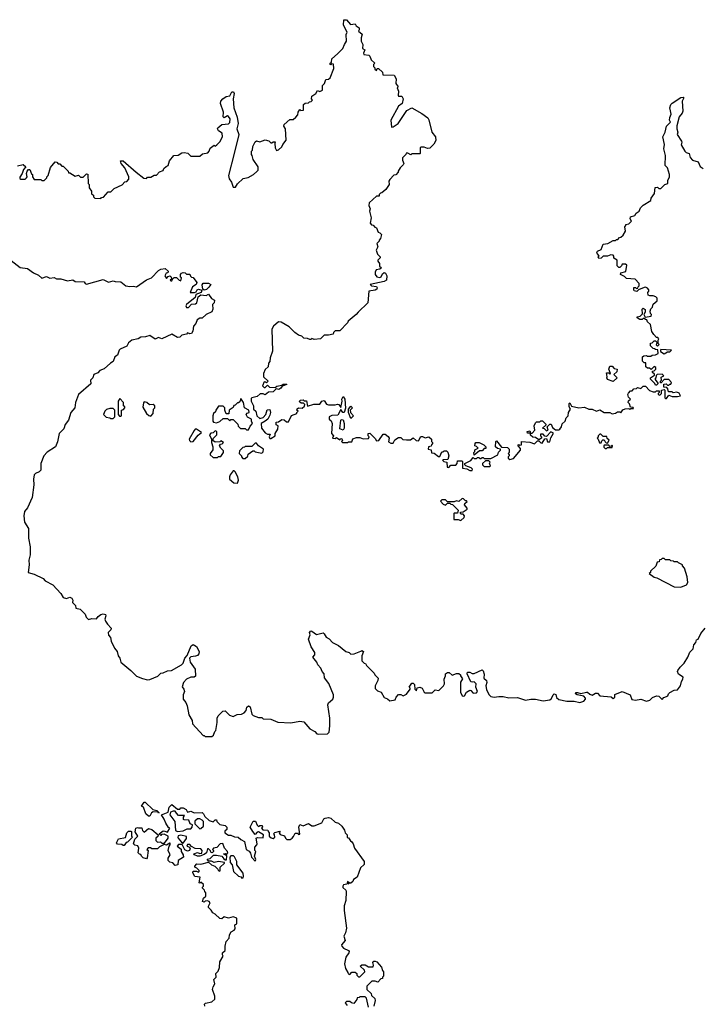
# Model space of a CAD drawing. Extents: x 2494106 to 2685573, y 758056 to 915185.
# Tile 397 of 507: x 2635995 to 2642128, y 859351 to 868208. Entities that reach past the tile are written whole.
import ezdxf

# ---------------------------------------------------------------- set-up
doc = ezdxf.new("R2010")
doc.units = 0

msp = doc.modelspace()

# ---------------------------------------------------------------- linework, layer by layer
at = {"layer": '0CON05XD'}
for points in [[(2638855, 867900), (2638903, 867947), (2638917.5, 867985), (2638936.4, 868013.6), (2638932.5, 868075), (2638942.5, 868095), (2638908.3, 868158.3), (2638913, 868207), (2638935, 868207.5), (2638973, 868163), (2639015, 868170), (2639023.6, 868153.6), (2639050, 868135), (2639050, 868115), (2639043, 868103), (2639077, 868077), (2639067.5, 868045), (2639067.5, 868015), (2639082.5, 867985), (2639078.3, 867948.3), (2639100, 867935), (2639090, 867905), (2639093, 867893), (2639137, 867887), (2639145, 867880), (2639157, 867847), (2639190, 867815), (2639180, 867805), (2639180, 867785), (2639190, 867775), (2639191.7, 867761.7), (2639205, 867750), (2639211.7, 867768.3), (2639225, 867770), (2639260, 867735), (2639263, 867713), (2639365, 867710), (2639382.5, 867675), (2639380, 867635), (2639400, 867605), (2639392.5, 867595), (2639402.5, 867565), (2639400, 867525), (2639405, 867520), (2639435, 867520), (2639447, 867497), (2639437.5, 867452.5), (2639405, 867430), (2639333.8, 867305), (2639340, 867240), (2639355, 867242.5), (2639401.2, 867275), (2639480, 867390), (2639525, 867413.8), (2639612.5, 867365), (2639667.5, 867325), (2639677, 867307), (2639702.5, 867195), (2639737.5, 867155), (2639739.3, 867120.7), (2639723, 867087), (2639685, 867052.5), (2639665, 867050), (2639635, 867060), (2639605, 867060), (2639600, 867055), (2639600, 867005), (2639595, 867000), (2639525, 867000), (2639515, 866992.5), (2639487, 867007), (2639473.3, 867006.7), (2639470, 866995), (2639440, 866965), (2639440, 866945), (2639452.5, 866915), (2639447, 866903), (2639417.5, 866875), (2639400, 866845), (2639400, 866835), (2639378.3, 866811.7), (2639361.7, 866808.3), (2639325, 866770), (2639317.5, 866755), (2639320, 866725), (2639289.3, 866680.7), (2639255, 866650), (2639241.7, 866648.3), (2639230, 866635), (2639228.3, 866621.7), (2639205, 866620), (2639138.3, 866561.7), (2639137.5, 866535), (2639150, 866505), (2639142.5, 866485), (2639157.5, 866425), (2639148.3, 866378.3), (2639161.7, 866361.7), (2639175, 866360), (2639191.7, 866341.7), (2639206.4, 866336.4), (2639220, 866295), (2639235, 866290), (2639250, 866275), (2639241.7, 866238.3), (2639230, 866225), (2639230, 866215), (2639210, 866195), (2639217.5, 866165), (2639202.5, 866135), (2639215, 866100), (2639240, 866075), (2639240, 866065), (2639217.5, 866045), (2639217.5, 866035), (2639232.5, 866015), (2639231.7, 865991.7), (2639250, 865975), (2639237, 865963), (2639203.3, 865956.7), (2639193.9, 865936.1), (2639193.8, 865915), (2639207.5, 865895), (2639235, 865888.8), (2639246.7, 865893.3), (2639259.3, 865920.7), (2639275, 865932.5), (2639286.4, 865926.4), (2639297.5, 865905), (2639296.7, 865865), (2639275, 865852.5), (2639150, 865825), (2639160, 865815), (2639205, 865806.7), (2639211.2, 865795), (2639208.8, 865785), (2639195, 865776.2), (2639137.5, 865765), (2639128.1, 865661.9), (2639041.7, 865578.3), (2639024, 865556), (2638950, 865495), (2638945, 865480), (2638875, 865410), (2638835, 865410), (2638820, 865395), (2638815, 865380), (2638775, 865370), (2638735, 865370), (2638701.7, 865338.3), (2638645, 865332.5), (2638625, 865340), (2638615, 865330), (2638605, 865330), (2638585, 865340), (2638553, 865343), (2638535, 865360), (2638505, 865370), (2638470, 865395), (2638420, 865445), (2638347, 865487), (2638325, 865490), (2638280, 865450), (2638262.5, 865425), (2638270, 865225), (2638250, 865165), (2638247, 865133), (2638233, 865117), (2638230, 865085), (2638205, 865060), (2638190, 865025), (2638190, 864995), (2638230, 864955), (2638215, 864940), (2638208.3, 864948.3), (2638195, 864950), (2638180, 864915), (2638195, 864900), (2638205, 864900), (2638225, 864920), (2638243, 864903), (2638295, 864900), (2638308.3, 864911.7), (2638355, 864920), (2638365, 864930), (2638395, 864930), (2638400, 864925), (2638357.5, 864912.5), (2638345, 864893.3), (2638327.3, 864882.7), (2638302.5, 864887.5), (2638275, 864860), (2638233.8, 864856.2), (2638205, 864833.3), (2638185, 864842.5), (2638158.3, 864841.7), (2638131.2, 864818.8), (2638085, 864807.5), (2638079.3, 864800.7), (2638077, 864777), (2638097.5, 864735), (2638100, 864705), (2638120, 864685), (2638130, 864645), (2638155, 864620), (2638185, 864630), (2638210, 864655), (2638221.7, 864698.3), (2638245, 864700), (2638252.5, 864675), (2638245, 864650), (2638226.4, 864613.6), (2638202.5, 864595), (2638167.5, 864575), (2638170, 864535), (2638205, 864492.5), (2638225, 864480), (2638248.3, 864478.3), (2638240, 864455), (2638245, 864440), (2638255, 864440), (2638292.5, 864465), (2638292.5, 864485), (2638316.7, 864525), (2638320, 864555), (2638302.5, 864565), (2638301.7, 864588.3), (2638325, 864590), (2638355, 864610), (2638375, 864607.5), (2638395, 864590), (2638415, 864590), (2638441.7, 864648.3), (2638490, 864665), (2638490, 864675), (2638500, 864685), (2638490, 864695), (2638491.7, 864708.3), (2638505, 864717.5), (2638537, 864713), (2638558.3, 864731.7), (2638560, 864745), (2638548.3, 864758.3), (2638528.3, 864758.3), (2638511.7, 864771.7), (2638520, 864785), (2638545, 864787.5), (2638555, 864780), (2638575, 864780), (2638585, 864730), (2638640.7, 864749.3), (2638695, 864750), (2638713.3, 864776.7), (2638735, 864782.5), (2638755, 864750), (2638775, 864742.5), (2638835, 864742.5), (2638855, 864750), (2638866.4, 864746.4), (2638885, 864720), (2638896.2, 864775), (2638893.8, 864795), (2638905, 864817.5), (2638919.2, 864795), (2638926.4, 864713.6), (2638916.1, 864673.9), (2638903.3, 864673.3), (2638885, 864700), (2638858.3, 864651.7), (2638805, 864647.5), (2638780, 864635), (2638780, 864615), (2638798.3, 864598.3), (2638807.5, 864575), (2638800, 864485), (2638820, 864465), (2638810, 864445), (2638835, 864440), (2638845, 864450), (2638875, 864430), (2638885, 864440), (2638895, 864437.5), (2638900, 864425), (2638890, 864415), (2638900, 864405), (2638945, 864403.3), (2638955, 864410), (2638985, 864410), (2638991.7, 864438.3), (2639025, 864450), (2639055, 864450), (2639085, 864437.5), (2639135, 864440), (2639140, 864455), (2639130, 864465), (2639130, 864485), (2639145, 864490), (2639195, 864440), (2639205, 864420), (2639226.4, 864423.6), (2639265, 864480), (2639285, 864480), (2639310, 864460), (2639320, 864445), (2639315, 864410), (2639335, 864397.5), (2639355, 864400), (2639370.7, 864429.3), (2639405, 864450), (2639425, 864450), (2639443, 864433), (2639475, 864427.5), (2639511.7, 864428.3), (2639535, 864447.5), (2639561.7, 864421.7), (2639585, 864420), (2639605, 864457.5), (2639619.3, 864459.3), (2639645, 864447.5), (2639677, 864457), (2639700, 864435), (2639700, 864415), (2639710, 864405), (2639710, 864395), (2639700, 864385), (2639698.3, 864371.7), (2639673.6, 864366.4), (2639670, 864345), (2639698.3, 864338.3), (2639701.7, 864311.7), (2639725, 864307.5), (2639765, 864280), (2639775, 864280), (2639795, 864320), (2639805, 864320), (2639815, 864330), (2639835, 864330), (2639847, 864317), (2639857.5, 864285), (2639848.3, 864251.7), (2639805, 864250), (2639800, 864245), (2639813, 864233), (2639838.3, 864228.3), (2639841.7, 864181.7), (2639855, 864180), (2639875, 864200), (2639918.3, 864201.7), (2639930, 864215), (2639935, 864240), (2639975, 864240), (2639980, 864235), (2639980, 864175), (2640017, 864167), (2640045, 864152.5), (2640065, 864152.5), (2640070, 864165), (2640057, 864177), (2640010, 864195), (2640000, 864205), (2640000, 864215), (2640055, 864242.5), (2640075, 864270), (2640085, 864260), (2640105, 864260), (2640115, 864270), (2640125, 864270), (2640135, 864260), (2640145, 864260), (2640155, 864270), (2640165, 864270), (2640175, 864260), (2640235, 864260), (2640296.4, 864293.6), (2640303, 864317), (2640320, 864335), (2640320, 864345), (2640295, 864350), (2640277.5, 864365), (2640280, 864415), (2640285, 864420), (2640331.7, 864361.7), (2640385, 864360), (2640400, 864345), (2640400, 864315), (2640390, 864305), (2640400, 864295), (2640400, 864285), (2640390, 864275), (2640390, 864265), (2640405, 864252.5), (2640438.3, 864261.7), (2640500, 864335), (2640501.7, 864351.7), (2640480, 864375), (2640480, 864385), (2640487.5, 864387.5), (2640495, 864380), (2640510, 864385), (2640510, 864415), (2640585, 864407.5), (2640627.5, 864392.5), (2640655, 864420), (2640665, 864420), (2640683, 864403), (2640695, 864400), (2640721.7, 864438.3), (2640735, 864440), (2640745, 864410), (2640765, 864410), (2640773, 864447), (2640798.3, 864488.3), (2640775, 864500), (2640735, 864460), (2640721.7, 864461.7), (2640705, 864480), (2640680, 864480), (2640680, 864465), (2640690, 864455), (2640690, 864445), (2640665, 864430), (2640635, 864450), (2640611.7, 864451.7), (2640591.7, 864471.7), (2640590, 864490), (2640565, 864490), (2640560, 864505), (2640585, 864510), (2640590, 864490), (2640605, 864490), (2640630, 864515), (2640623.3, 864555), (2640635, 864580), (2640645, 864590), (2640675, 864590), (2640685, 864600), (2640698.3, 864598.3), (2640728.3, 864568.3), (2640728.3, 864561.7), (2640700, 864535), (2640715, 864530), (2640735, 864510), (2640750, 864515), (2640740, 864545), (2640765, 864570), (2640778.3, 864568.3), (2640790.7, 864540.7), (2640815, 864520), (2640845, 864517.5), (2640856.1, 864523.9), (2640870, 864545), (2640876.4, 864573.6), (2640903.3, 864595), (2640913, 864627), (2640930, 864645), (2640932.5, 864675), (2640952.5, 864705), (2640940, 864725), (2640940, 864755), (2640945, 864760), (2640961.7, 864731.7), (2641025, 864716.7), (2641077, 864723), (2641115, 864703.3), (2641145, 864704), (2641185, 864686.7), (2641215, 864697.5), (2641255, 864673.3), (2641305, 864673.3), (2641325, 864663.3), (2641355, 864667.5), (2641375, 864680), (2641395, 864680), (2641405, 864670), (2641421.7, 864698.3), (2641443, 864707), (2641475, 864710), (2641485, 864700), (2641495, 864710), (2641518.3, 864711.7), (2641515, 864720), (2641491.7, 864721.7), (2641481.7, 864751.7), (2641470, 864765), (2641471.7, 864778.3), (2641490, 864795), (2641473, 864813), (2641467.5, 864835), (2641471.7, 864848.3), (2641491.7, 864868.3), (2641505, 864870), (2641521.7, 864888.3), (2641545, 864890), (2641555, 864900), (2641585, 864890), (2641605, 864910), (2641625, 864910), (2641663, 864873), (2641695, 864860), (2641715, 864860)], [(2635975, 866894), (2636026.1, 866906.1), (2636050, 866885), (2636029.3, 866860.7), (2636017.5, 866825), (2635995, 866790), (2635995, 866780), (2636005, 866772.5), (2636045, 866772.5), (2636057.5, 866785), (2636063.3, 866795), (2636057.5, 866825), (2636062.5, 866845), (2636075, 866860), (2636085, 866860), (2636101.7, 866821.7), (2636110, 866815), (2636110, 866795), (2636125, 866770), (2636185, 866770), (2636195, 866760), (2636215, 866760), (2636240, 866785), (2636240, 866795), (2636250, 866805), (2636273, 866877), (2636315, 866930), (2636330, 866925), (2636341.7, 866911.7), (2636355, 866910), (2636375, 866890), (2636385, 866890), (2636430, 866845), (2636435, 866830), (2636445, 866830), (2636495, 866800), (2636525, 866810), (2636541.7, 866791.7), (2636565, 866790), (2636595, 866820), (2636608.3, 866818.3), (2636610, 866735), (2636620, 866725), (2636620, 866695), (2636640, 866665), (2636641.7, 866641.7), (2636658.3, 866628.3), (2636660, 866615), (2636671.7, 866601.7), (2636725, 866600), (2636731.7, 866608.3), (2636748.3, 866611.7), (2636791.7, 866658.3), (2636815, 866660), (2636845, 866690), (2636918.3, 866721.7), (2636941.7, 866748.3), (2636958.3, 866751.7), (2636977, 866773), (2636977.5, 866795), (2636940, 866875), (2636907.5, 866915), (2636901.7, 866938.3), (2636925, 866936.7), (2637043.8, 866835), (2637113, 866783), (2637135, 866780), (2637145, 866790), (2637175, 866790), (2637205, 866810), (2637225, 866810), (2637251.7, 866838.3), (2637285, 866850), (2637291.7, 866868.3), (2637311.7, 866888.3), (2637330, 866895), (2637341.7, 866938.3), (2637383, 866987), (2637421.7, 866988.3), (2637455, 867010), (2637475, 867012.5), (2637507, 867007), (2637535, 866980), (2637615, 866980), (2637640.5, 866999.5), (2637689.2, 867010.8), (2637701.2, 867025), (2637707.5, 867052.5), (2637745, 867080), (2637755, 867070), (2637768.3, 867081.7), (2637795, 867110), (2637820, 867155), (2637817.5, 867187.5), (2637785, 867207.1), (2637776.4, 867225), (2637778.9, 867235), (2637815, 867264), (2637875, 867270), (2637887, 867283), (2637888.8, 867315), (2637875, 867337.5), (2637865, 867342.5), (2637835.9, 867324.1), (2637824.5, 867334.5), (2637830, 867375), (2637802.5, 867455), (2637806.2, 867475), (2637824.3, 867495.7), (2637854.4, 867515.6), (2637885.9, 867524.1), (2637905, 867557.8), (2637917.9, 867557.9), (2637925.8, 867544.2), (2637916.7, 867495), (2637922, 867415), (2637951.9, 867331.9), (2637960, 867275), (2637950, 867225), (2637966.7, 867175), (2637926.4, 867003.6), (2637872.5, 866805), (2637880, 866775), (2637900, 866745), (2637915, 866700), (2637938.3, 866701.7), (2637955, 866730), (2638005, 866780), (2638051.7, 866788.3), (2638100, 866815), (2638128.3, 866841.7), (2638140, 866855), (2638140, 866885), (2638095, 866950), (2638087, 866987), (2638080, 866995), (2638080, 867025), (2638090, 867035), (2638093, 867067), (2638115, 867110), (2638125, 867117.5), (2638155, 867107.5), (2638205, 867127.5), (2638237, 867117), (2638255, 867100), (2638265, 867100), (2638275, 867110), (2638295, 867110), (2638290, 867095), (2638293.3, 867055), (2638305, 867030), (2638325, 867037.5), (2638355, 867062.5), (2638363.3, 867085), (2638392.5, 867125), (2638386.7, 867225), (2638370.7, 867250.7), (2638373.9, 867266.1), (2638425, 867310), (2638455, 867310), (2638478.3, 867331.7), (2638497, 867353), (2638500, 867375), (2638515, 867400), (2638525, 867390), (2638550, 867395), (2638550, 867445), (2638563, 867457), (2638595, 867460), (2638601.7, 867468.3), (2638618.3, 867471.7), (2638630, 867485), (2638620, 867495), (2638625, 867520), (2638660, 867545), (2638675, 867570), (2638695, 867562.5), (2638720, 867575), (2638720, 867615), (2638737, 867633), (2638750.7, 867669.3), (2638775, 867672.5), (2638787.5, 867685), (2638821.7, 867768.3), (2638818.3, 867808.3), (2638805, 867810), (2638795, 867800), (2638790, 867805), (2638790, 867815), (2638800, 867825), (2638802.5, 867855), (2638855, 867900)], [(2641715, 864860), (2641725, 864870), (2641748.3, 864868.3), (2641750, 864855), (2641740, 864845), (2641740, 864835), (2641755, 864830), (2641770, 864845), (2641770, 864875), (2641795, 864880), (2641800, 864875), (2641800, 864805), (2641805, 864800), (2641815, 864800), (2641835, 864830), (2641865, 864817.5), (2641915, 864817.5), (2641940, 864825), (2641928.3, 864848.3), (2641907, 864857), (2641875, 864852.5), (2641865, 864860), (2641831.7, 864861.7), (2641827, 864887), (2641818.3, 864898.3), (2641791.7, 864901.7), (2641791.7, 864928.3), (2641811.7, 864931.7), (2641825, 864920), (2641835, 864920), (2641845, 864930), (2641855, 864930), (2641860, 864945), (2641835, 864970), (2641795, 864970), (2641768.3, 864941.7), (2641761.7, 864941.7), (2641760, 864955), (2641770, 864965), (2641768.3, 864991.7), (2641790, 865005), (2641775, 865020), (2641732.5, 865017.5), (2641721.7, 865008.3), (2641720, 864985), (2641710, 864975), (2641740, 864935), (2641725, 864920), (2641715, 864920), (2641710, 864935), (2641670, 864975), (2641670, 864985), (2641708.3, 865011.7), (2641708.3, 865018.3), (2641690, 865035), (2641690, 865045), (2641705, 865050), (2641720, 865065), (2641718.3, 865078.3), (2641703, 865087), (2641677.5, 865062.5), (2641661.7, 865071.7), (2641643, 865073), (2641630, 865085), (2641630, 865120), (2641615, 865120), (2641600, 865135), (2641600, 865175), (2641610, 865185), (2641635, 865187.5), (2641645, 865180), (2641675, 865180), (2641685, 865190), (2641717, 865193), (2641740, 865205), (2641738.3, 865238.3), (2641715, 865240), (2641708.3, 865248.3), (2641695, 865250), (2641670, 865275), (2641671.7, 865298.3), (2641685, 865300), (2641705, 865320), (2641715, 865320), (2641730, 865305), (2641721.7, 865281.7), (2641735, 865270), (2641750, 865285), (2641740, 865295), (2641740, 865325), (2641747.5, 865337.5), (2641738.3, 865348.3), (2641725, 865350), (2641700, 865375), (2641683, 865403), (2641670, 865465), (2641645, 865490), (2641638.3, 865508.3), (2641625, 865510), (2641615, 865520), (2641605, 865520), (2641595, 865510), (2641575, 865510), (2641550, 865525), (2641550, 865535), (2641578.3, 865541.7), (2641598.3, 865561.7), (2641597.5, 865605), (2641605, 865612.5), (2641621.7, 865601.7), (2641621.7, 865578.3), (2641610, 865555), (2641621.7, 865531.7), (2641678.3, 865541.7), (2641680, 865555), (2641670, 865565), (2641667.5, 865585), (2641673, 865607), (2641688.3, 865621.7), (2641695, 865650), (2641731.7, 865678.3), (2641731.7, 865701.7), (2641720, 865715), (2641695, 865722.5), (2641665, 865722.5), (2641650.7, 865730.7), (2641647.5, 865755), (2641657.5, 865765), (2641657, 865777), (2641643.6, 865793.6), (2641625, 865802.5), (2641615, 865797.5), (2641561.7, 865778.3), (2641547, 865763), (2641525, 865770), (2641520, 865775), (2641521.7, 865798.3), (2641535, 865800), (2641545, 865790), (2641558.3, 865791.7), (2641560, 865805), (2641570, 865815), (2641570, 865835), (2641532.5, 865872.5), (2641455, 865880), (2641438.3, 865898.3), (2641400, 865915), (2641405, 865930), (2641448.3, 865941.7), (2641458.3, 865998.3), (2641445, 866010), (2641415, 866010), (2641410, 865995), (2641395, 865980), (2641385, 865980), (2641370, 865995), (2641370, 866045), (2641342.5, 866062.5), (2641341.7, 866081.7), (2641335, 866090), (2641315, 866092.5), (2641285, 866080), (2641245, 866080), (2641228.3, 866061.7), (2641205, 866060), (2641200, 866075), (2641210, 866085), (2641190, 866105), (2641187.5, 866115), (2641193.9, 866126.1), (2641228.3, 866141.7), (2641245, 866187.5), (2641287, 866193), (2641335, 866220), (2641355, 866220), (2641365, 866230), (2641378.3, 866231.7), (2641391.7, 866248.3), (2641405, 866250), (2641425, 866270), (2641447.5, 866305), (2641440, 866345), (2641450, 866355), (2641450, 866365), (2641475, 866370), (2641500, 866395), (2641487.5, 866415), (2641490, 866435), (2641530, 866445), (2641541.7, 866468.3), (2641570, 866485), (2641580, 866515), (2641605, 866540), (2641675, 866580), (2641678.3, 866601.7), (2641707.5, 866645), (2641711.7, 866698.3), (2641735, 866700), (2641745, 866690), (2641765, 866690), (2641800, 866725), (2641827, 866733), (2641828.3, 866761.7), (2641842.5, 866795), (2641842.5, 866815), (2641823.6, 866873.6), (2641803.3, 866895), (2641806.7, 866985), (2641792.5, 867045), (2641797.5, 867085), (2641782.5, 867155), (2641802.5, 867195), (2641815, 867250), (2641850, 867285), (2641842.5, 867305), (2641843.6, 867326.4), (2641857, 867357), (2641852.5, 867387.5), (2641843.9, 867416.1), (2641853.3, 867445), (2641865, 867457.5), (2641945, 867507.5), (2641965, 867510), (2641970, 867505), (2641957.5, 867475), (2641961.2, 867385), (2641956.7, 867366.7), (2641930, 867335), (2641907, 867253), (2641906.7, 867225), (2641916.7, 867195), (2641912.5, 867175), (2641950, 867115), (2641953.3, 867105), (2641947.5, 867082.5), (2641980, 867025), (2641993, 867013), (2642020, 867005), (2642028.3, 866968.3), (2642050, 866945), (2642099.3, 866929.3), (2642117, 866887), (2642145, 866870)], [(2635863.8, 866085), (2635999.3, 865979.3), (2636065, 865970), (2636119.3, 865929.3), (2636165, 865910), (2636195, 865882.5), (2636235, 865896.7), (2636265, 865882.5), (2636305, 865890), (2636325, 865877.5), (2636365, 865877.5), (2636425, 865860), (2636473, 865867), (2636495, 865852.5), (2636575, 865850), (2636583.6, 865833.6), (2636595, 865827.5), (2636745, 865870), (2636795, 865847.5), (2636835, 865860), (2636855, 865852.5), (2636905, 865850), (2636950, 865815), (2636985, 865807.5), (2637015, 865810), (2637045, 865803.3), (2637077.5, 865825), (2637135, 865867.5), (2637180, 865885), (2637245, 865952.5), (2637265, 865962.5), (2637305, 865970), (2637330, 865945), (2637328.3, 865931.7), (2637311.7, 865928.3), (2637302.5, 865905), (2637315, 865880), (2637331.7, 865898.3), (2637345, 865902.5), (2637356.4, 865896.4), (2637360, 865885), (2637360, 865875), (2637350, 865865), (2637355, 865860), (2637365, 865860), (2637370, 865875), (2637385, 865887.5), (2637405, 865887.5), (2637430, 865865), (2637445, 865860), (2637450, 865885), (2637443, 865893), (2637442.5, 865915), (2637451.7, 865928.3), (2637465, 865932.5), (2637485, 865930), (2637495, 865920), (2637525, 865920), (2637531.7, 865901.7), (2637541.7, 865891.7), (2637555, 865890), (2637590, 865845), (2637582.5, 865825), (2637550, 865805), (2637530, 865755), (2637567.7, 865752.3), (2637581.7, 865758.3), (2637592.4, 865777.6), (2637605, 865784.3), (2637633.3, 865775), (2637626.7, 865753.3), (2637580, 865735), (2637572.5, 865707.5), (2637497.5, 865645), (2637490, 865635), (2637495, 865620), (2637515, 865620), (2637541.7, 865648.3), (2637577, 865653), (2637589.3, 865660.7), (2637600, 865715), (2637625, 865732.5), (2637673, 865727), (2637695, 865740), (2637720.7, 865700.7), (2637746.7, 865685), (2637745, 865660), (2637730, 865645), (2637732.5, 865605), (2637725, 865580), (2637673, 865557), (2637637, 865523), (2637615, 865522.5), (2637590.7, 865509.3), (2637580, 865475), (2637558.3, 865451.7), (2637552.5, 865405), (2637540, 865385), (2637525, 865382.5), (2637505, 865390), (2637495, 865380), (2637455, 865370), (2637437, 865353), (2637415, 865350), (2637365, 865380), (2637275, 865337.5), (2637245, 865350), (2637215, 865333.3), (2637165, 865367.5), (2637126.4, 865353.6), (2637085, 865352.5), (2637061.7, 865338.3), (2637003.9, 865326.1), (2636975, 865300), (2636959.3, 865270.7), (2636900, 865245), (2636890, 865235), (2636875, 865190), (2636852.5, 865175), (2636835, 865132.5), (2636810.7, 865119.3), (2636755, 865067.5), (2636715, 865052.5), (2636698, 865032), (2636663.6, 865016.4), (2636653.6, 864986.4), (2636632.5, 864965), (2636635, 864932.5), (2636525, 864837.5), (2636496, 864765), (2636490, 864715), (2636454.1, 864675.9), (2636433.6, 864606.4), (2636404.1, 864565.9), (2636393.6, 864526.4), (2636350, 864485), (2636335, 864410), (2636317.5, 864365), (2636242.1, 864317.9), (2636210.8, 864285), (2636184, 864215), (2636183.8, 864155), (2636170.5, 864139.5), (2636137.5, 864125), (2636126.7, 864113.3), (2636118.8, 864075), (2636122.5, 864025), (2636108.6, 863911.4), (2636065, 863817.5), (2636037.5, 863782.5), (2636031.9, 863745), (2636037.9, 863687.9), (2636075, 863630), (2636074, 863545), (2636088.8, 863465), (2636090, 863395), (2636077.5, 863345), (2636079.2, 863305), (2636070, 863235), (2636125, 863220), (2636205, 863180), (2636225, 863160), (2636293.6, 863123.6), (2636366.7, 863045), (2636385, 863010), (2636415, 863002.5), (2636445, 863012.5), (2636463, 863003), (2636472.5, 862985), (2636470, 862965), (2636498.3, 862938.3), (2636500, 862915), (2636540, 862905), (2636585, 862860), (2636593, 862833), (2636613, 862813), (2636645, 862822.5), (2636685, 862820), (2636700, 862840), (2636725, 862856.7), (2636745, 862862.5), (2636766.7, 862856.7), (2636770, 862845), (2636762.5, 862815), (2636768.3, 862798.3), (2636785, 862770), (2636817.5, 862735), (2636815, 862720), (2636792.5, 862695), (2636793, 862673), (2636811.7, 862651.7), (2636818.3, 862618.3), (2636847.5, 862555), (2636873.6, 862523.6), (2636882.5, 862485), (2636897.5, 862465), (2636905, 862430), (2636995, 862353.3), (2637045, 862302.5), (2637100.7, 862280.7), (2637145, 862270), (2637165, 862272.5), (2637237, 862303), (2637265, 862330), (2637287, 862333), (2637325, 862350), (2637360, 862355), (2637450, 862405), (2637465, 862420), (2637482.5, 862465), (2637500.7, 862489.3), (2637537.5, 862575), (2637557, 862587), (2637585, 862570), (2637610, 862525), (2637606.7, 862505), (2637595, 862490), (2637578.3, 862481.7), (2637533.8, 862476.2), (2637523.3, 862465), (2637528.3, 862428.3), (2637573.3, 862365), (2637577, 862303), (2637566.4, 862293.6), (2637535, 862293.3), (2637495, 862276.7), (2637468.8, 862245), (2637457.5, 862207.5), (2637472.5, 862185), (2637476.7, 862165), (2637467.5, 862135), (2637467.5, 862095), (2637490, 862065), (2637502.5, 862035), (2637517.5, 861955), (2637547.5, 861905), (2637550, 861875), (2637645, 861770), (2637655, 861770), (2637665, 861760), (2637725, 861760), (2637738.3, 861771.7), (2637750, 861805), (2637760, 861815), (2637772.5, 861885), (2637772.5, 861925), (2637780, 861945), (2637821.7, 861988.3), (2637845, 861990), (2637881.7, 861951.7), (2637915, 861940), (2637953, 861957), (2637991.7, 861961.7), (2638015, 861972.5), (2638033.3, 861995), (2638038.8, 862025), (2638055, 862037.5), (2638067.7, 862027.7), (2638085, 861960), (2638095, 861950), (2638145, 861930), (2638175, 861930), (2638185, 861920), (2638255, 861917.5), (2638318.3, 861888.3), (2638435, 861882.5), (2638515, 861897.5), (2638551.7, 861891.7), (2638605, 861830), (2638650, 861805), (2638670, 861785), (2638685, 861780), (2638766.1, 861783.9), (2638780.5, 861799.5), (2638786.9, 861855), (2638784.5, 861925), (2638766.4, 862043.6), (2638775, 862062.5), (2638812, 862095), (2638819.2, 862115), (2638817.5, 862135), (2638775.6, 862235.6), (2638736.7, 862286.7), (2638733.3, 862325), (2638716.2, 862345), (2638706.1, 862376.1), (2638676.7, 862405), (2638668.3, 862428.3), (2638633, 862473), (2638650, 862495), (2638650, 862515), (2638618, 862568), (2638592.5, 862635), (2638607.5, 862675), (2638603, 862697), (2638615, 862710), (2638625, 862707.5), (2638666.4, 862676.4), (2638725, 862693.8), (2638736.2, 862685), (2638753.6, 862653.6), (2638779.3, 862639.3), (2638810, 862605), (2638865, 862577.5), (2638930, 862525), (2638960, 862515), (2638975, 862500), (2639005, 862503.3), (2639065, 862526.7), (2639075, 862532.5), (2639090, 862525), (2639073.6, 862486.4), (2639075, 862440), (2639095, 862420), (2639106.4, 862416.4), (2639115, 862400), (2639185, 862330), (2639190, 862315), (2639220, 862285), (2639217, 862263), (2639193.3, 862215), (2639195, 862192.5), (2639215, 862172.5), (2639248.3, 862158.3), (2639275, 862110), (2639305, 862100), (2639325, 862080), (2639375, 862090), (2639382.5, 862115), (2639405, 862137.5), (2639425, 862137.5), (2639445, 862127.5), (2639475, 862142.5), (2639510, 862185), (2639510, 862195), (2639500, 862205), (2639525, 862240), (2639535, 862240), (2639548.3, 862228.3), (2639550, 862185), (2639565, 862170), (2639571.7, 862198.3), (2639595, 862202.5), (2639616.4, 862196.4), (2639635, 862160), (2639645, 862152.5), (2639707, 862153), (2639735, 862180), (2639767, 862173), (2639810, 862215), (2639816.2, 862235), (2639813.9, 862276.1), (2639826.7, 862305), (2639827.5, 862325), (2639845, 862336.7), (2639860, 862335), (2639885, 862312.5), (2639925, 862327.5), (2639947, 862327), (2639960, 862315), (2639960, 862305), (2639978.8, 862278.8), (2639962.2, 862247.8), (2639962, 862155), (2639975, 862130), (2639985, 862123.8), (2639996.7, 862125), (2640015, 862160), (2640045, 862176), (2640055, 862173.3), (2640075, 862148.8), (2640105, 862154.2), (2640113.8, 862165), (2640098, 862205), (2640103.3, 862235), (2640085, 862252.5), (2640065, 862247.5), (2640055, 862252.5), (2640022.5, 862325), (2640025, 862337.5), (2640045, 862340), (2640065, 862327.5), (2640085, 862326.7), (2640155, 862360), (2640165, 862350), (2640175, 862320), (2640172.5, 862285), (2640196.7, 862265), (2640198, 862245), (2640188.6, 862215), (2640194.3, 862184.3), (2640217.9, 862137.9), (2640235, 862121.2), (2640265, 862114), (2640305, 862121.2), (2640345, 862120), (2640395, 862107.1), (2640475, 862110), (2640545, 862085.8), (2640595, 862096), (2640635, 862096), (2640705, 862080.8), (2640765, 862090), (2640778.8, 862101.2), (2640794, 862135), (2640805, 862143.3), (2640819.3, 862139.3), (2640825, 862110), (2640845, 862092.5), (2640919.3, 862079.3), (2640985, 862078), (2641035, 862066), (2641070.5, 862079.5), (2641087.5, 862095), (2641087.5, 862105), (2641071.7, 862121.7), (2641012.5, 862135), (2640997.5, 862145), (2641000, 862155), (2641015, 862156.2), (2641045, 862146.2), (2641095, 862160), (2641105, 862160), (2641125, 862140), (2641145, 862132.5), (2641175, 862150), (2641195, 862150), (2641215, 862127.5), (2641317.5, 862117.5), (2641335, 862102.5), (2641350, 862115), (2641350.7, 862139.3), (2641415, 862166), (2641487.5, 862135), (2641503, 862093), (2641535, 862087.5), (2641585, 862097.5), (2641635, 862077.5), (2641665, 862087.5), (2641689.3, 862110.7), (2641725, 862127.5), (2641745, 862122.5), (2641775, 862092.5), (2641790, 862110), (2641815, 862120)], [(2637656.1, 865776.1), (2637642.5, 865782.5), (2637636.8, 865823.2), (2637645, 865836.7), (2637695, 865838.5), (2637714.2, 865825), (2637698.4, 865801.6), (2637675, 865782), (2637656.1, 865776.1)], [(2641795, 865202.5), (2641825, 865220), (2641845, 865220), (2641860, 865235), (2641765, 865240), (2641760, 865235), (2641761.7, 865221.7), (2641795, 865202.5)], [(2641335, 864953.3), (2641285, 864970), (2641277.5, 864985), (2641282.5, 864995), (2641275, 865030), (2641295, 865030), (2641305, 865020), (2641310, 865025), (2641297.5, 865065), (2641305, 865090), (2641325, 865090), (2641345, 865070), (2641370, 865065), (2641368.3, 865041.7), (2641342.5, 865015), (2641370, 864985), (2641335, 864953.3)], [(2636905, 864640), (2636910, 864645), (2636910, 864695), (2636928.3, 864701.7), (2636940, 864715), (2636940, 864725), (2636930, 864735), (2636930, 864765), (2636895, 864800), (2636880, 864775), (2636880, 864655), (2636891.7, 864641.7), (2636905, 864640)], [(2638055, 864520), (2638069.3, 864550.7), (2638090, 864575), (2638080, 864595), (2638080, 864615), (2638043.6, 864633.6), (2638032.5, 864655), (2638041.2, 864668.8), (2638060, 864675), (2638057.5, 864695), (2638016.7, 864715), (2638010, 864765), (2637985, 864800), (2637975, 864770), (2637965, 864760), (2637955, 864760), (2637935, 864740), (2637921.7, 864738.3), (2637915, 864720), (2637880, 864695), (2637878.3, 864661.7), (2637851.7, 864661.7), (2637840, 864695), (2637840, 864715), (2637825, 864730), (2637785, 864730), (2637760, 864695), (2637758.3, 864681.7), (2637740, 864665), (2637733.3, 864645), (2637733.3, 864595), (2637738.3, 864588.3), (2637765, 864582.5), (2637795, 864592.5), (2637825, 864620), (2637865, 864620), (2637885, 864600), (2637895, 864610), (2637915, 864610), (2637958.3, 864568.3), (2637961.7, 864551.7), (2637981.7, 864531.7), (2638025, 864530), (2638035, 864520), (2638055, 864520)], [(2636835, 864620), (2636850, 864635), (2636850, 864695), (2636835, 864710), (2636805, 864710), (2636775, 864700), (2636760, 864685), (2636750, 864655), (2636773, 864633), (2636807, 864627), (2636815, 864620), (2636835, 864620)], [(2637175, 864642.5), (2637197.5, 864665), (2637200, 864705), (2637210, 864715), (2637210, 864735), (2637195, 864747.5), (2637163, 864743), (2637140, 864765), (2637115, 864770), (2637108.3, 864761.7), (2637103, 864723), (2637137.5, 864665), (2637156.4, 864646.4), (2637175, 864642.5)], [(2638975, 864620), (2638952.5, 864675), (2638952.5, 864705), (2638975, 864730), (2638990, 864715), (2638970, 864695), (2638973, 864673), (2639000, 864645), (2638975, 864620)], [(2638905, 864516.7), (2638877, 864527), (2638883.3, 864606.7), (2638888.3, 864611.7), (2638905, 864607.5), (2638915.8, 864575), (2638915.9, 864534.1), (2638905, 864516.7)], [(2637535, 864410), (2637555, 864412.5), (2637600.7, 864469.3), (2637630, 864495), (2637585, 864524), (2637575, 864523.8), (2637565, 864513.3), (2637520, 864435), (2637521.7, 864421.7), (2637535, 864410)], [(2637775, 864270), (2637785, 864280), (2637805, 864280), (2637830, 864315), (2637828.3, 864328.3), (2637803.6, 864353.6), (2637792.5, 864375), (2637801.7, 864388.3), (2637818.3, 864391.7), (2637830, 864405), (2637805, 864420), (2637795, 864410), (2637755, 864407.5), (2637731.7, 864421.7), (2637740, 864445), (2637767.5, 864475), (2637770, 864505), (2637755, 864510), (2637737, 864493), (2637715, 864490), (2637702.5, 864475), (2637720, 864435), (2637720, 864405), (2637732.5, 864365), (2637731.7, 864338.3), (2637710, 864305), (2637710, 864295), (2637735, 864270), (2637775, 864270)], [(2641285, 864400), (2641300, 864425), (2641281.7, 864441.7), (2641278.3, 864458.3), (2641245, 864460), (2641225, 864480), (2641215, 864480), (2641200, 864465), (2641200, 864455), (2641190, 864445), (2641200, 864435), (2641211.7, 864401.7), (2641228.3, 864401.7), (2641231.7, 864418.3), (2641241.7, 864428.3), (2641255, 864430), (2641261.7, 864411.7), (2641271.7, 864401.7), (2641285, 864400)], [(2638025, 864260), (2638048.3, 864281.7), (2638051.7, 864298.3), (2638091.7, 864328.3), (2638105, 864330), (2638115, 864320), (2638175, 864310), (2638185, 864320), (2638187.5, 864345), (2638143.6, 864373.6), (2638125, 864400), (2638115, 864400), (2638085, 864370), (2638025, 864370), (2638018.3, 864361.7), (2638001.7, 864358.3), (2637971.7, 864328.3), (2637970, 864305), (2637990, 864285), (2637990, 864275), (2638001.7, 864261.7), (2638025, 864260)], [(2640085, 864290), (2640080, 864315), (2640090, 864325), (2640091.7, 864338.3), (2640120, 864355), (2640105, 864370), (2640090, 864375), (2640093, 864397), (2640100, 864405), (2640130, 864405), (2640170, 864385), (2640190, 864365), (2640188.3, 864351.7), (2640175, 864350), (2640155, 864330), (2640131.7, 864328.3), (2640085, 864290)], [(2641275, 864350), (2641285, 864360), (2641325, 864360), (2641330, 864375), (2641325, 864380), (2641318.3, 864371.7), (2641305, 864370), (2641295, 864380), (2641255, 864380), (2641250, 864375), (2641251.7, 864361.7), (2641261.7, 864351.7), (2641275, 864350)], [(2640225, 864190), (2640230, 864195), (2640222.5, 864215), (2640227.5, 864227.5), (2640215, 864240), (2640185, 864240), (2640160, 864215), (2640160, 864205), (2640175, 864190), (2640225, 864190)], [(2637955, 864040), (2637962.5, 864065), (2637957.5, 864095), (2637935, 864140), (2637925, 864150), (2637915, 864150), (2637890, 864115), (2637882.5, 864095), (2637883.3, 864075), (2637923, 864043), (2637955, 864040)], [(2639965, 863702.5), (2639995, 863730), (2639997.5, 863745), (2639985, 863760), (2639965, 863760), (2639960, 863765), (2639961.7, 863778.3), (2639985, 863780), (2640020, 863805), (2640020, 863815), (2639997.5, 863845), (2640000, 863855), (2640020, 863875), (2640015, 863880), (2640005, 863880), (2639988.3, 863898.3), (2639975, 863900), (2639945, 863872.5), (2639925, 863880), (2639905, 863870), (2639845, 863870), (2639825, 863890), (2639795, 863890), (2639781.7, 863878.3), (2639805, 863850), (2639825, 863840), (2639845, 863860), (2639865, 863860), (2639875, 863850), (2639888.3, 863848.3), (2639940, 863795), (2639935, 863770), (2639905, 863770), (2639900, 863765), (2639901.7, 863711.7), (2639941.7, 863711.7), (2639965, 863702.5)], [(2641945, 863103.3), (2641995, 863123.3), (2642006.7, 863145), (2642000, 863195), (2641976.7, 863275), (2641960, 863295), (2641960, 863305), (2641921.7, 863321.7), (2641915, 863330), (2641885, 863330), (2641878.3, 863338.3), (2641855, 863340), (2641845, 863350), (2641805, 863350), (2641795, 863360), (2641775, 863360), (2641768.3, 863351.7), (2641751.7, 863348.3), (2641748.3, 863331.7), (2641731.7, 863328.3), (2641718.3, 863291.7), (2641671.7, 863248.3), (2641670, 863235), (2641660, 863225), (2641703, 863193), (2641727, 863187), (2641885, 863107.5), (2641945, 863103.3)], [(2641815, 862120), (2641827.5, 862125), (2641832.5, 862145), (2641845, 862157.5), (2641885, 862177.5), (2641915, 862180), (2641940, 862215), (2641951.2, 862255), (2641963.3, 862275), (2641963.6, 862293.6), (2641921.7, 862321.7), (2641913.9, 862343.9), (2641916.7, 862355), (2641937.5, 862385), (2641975, 862420), (2642006.7, 862473.3), (2642025, 862520), (2642055, 862550), (2642062.5, 862585), (2642080, 862605), (2642085, 862630), (2642100, 862635), (2642123, 862687), (2642162.5, 862735)], [(2637165, 861043.3), (2637153.9, 861043.9), (2637130, 861065), (2637110, 861125), (2637090, 861135), (2637115, 861170), (2637125, 861170), (2637193.3, 861103.3), (2637230, 861095), (2637250, 861075), (2637245, 861070), (2637240, 861080), (2637195, 861083.3), (2637182.5, 861075), (2637165, 861043.3)], [(2637301.7, 860908.3), (2637325, 860900), (2637347.5, 860935), (2637335, 860942.5), (2637309.3, 860979.3), (2637296.1, 861016.1), (2637270, 861055), (2637330, 861080), (2637340, 861125), (2637365, 861147.5), (2637415, 861107.5), (2637435, 861107.5), (2637445, 861120), (2637465, 861117.5), (2637493, 861103), (2637505, 861080), (2637535, 861087.5), (2637565, 861072.5), (2637636.4, 861076.4), (2637650, 861065), (2637661.7, 861041.7), (2637700, 861005), (2637735, 860992.5), (2637755, 861010), (2637765, 861010), (2637770, 860995), (2637795, 860967.5), (2637845, 860960), (2637860, 860945), (2637860, 860925), (2637841.7, 860908.3), (2637840, 860895), (2637873, 860873), (2637895, 860872.5), (2637927, 860857), (2637960, 860855), (2637985, 860832.5), (2638016.7, 860816.7), (2638033.3, 860743.3), (2638059.3, 860729.3), (2638071.7, 860711.7), (2638080, 860675), (2638115, 860640), (2638120, 860655), (2638107.5, 860685), (2638120, 860725), (2638110, 860735), (2638110, 860765), (2638130, 860785), (2638132.5, 860795), (2638123, 860847), (2638135, 860852.5), (2638185, 860850), (2638190, 860875), (2638145, 860902.5), (2638130.7, 860899.3), (2638115, 860880), (2638092.5, 860905), (2638070, 860945), (2638095, 860997.5), (2638118.3, 860998.3), (2638131.7, 860961.7), (2638145, 860950), (2638155, 860960), (2638178.3, 860958.3), (2638180, 860945), (2638170, 860935), (2638181.7, 860921.7), (2638228.3, 860918.3), (2638230, 860905), (2638240, 860895), (2638240, 860865), (2638258.3, 860848.3), (2638275, 860842.5), (2638290, 860855), (2638287, 860877), (2638280, 860885), (2638291.7, 860898.3), (2638335, 860910), (2638340, 860905), (2638330, 860895), (2638340, 860880), (2638378.3, 860868.3), (2638387.5, 860845), (2638400, 860835), (2638430, 860835), (2638447.5, 860845), (2638459.3, 860860.7), (2638475, 860890), (2638495, 860890), (2638505, 860880), (2638517, 860883), (2638507.5, 860945), (2638515, 860970), (2638545, 860957.5), (2638595, 860977.5), (2638625, 860957.5), (2638645, 860956.7), (2638715, 860983.3), (2638731.7, 861018.3), (2638743, 861027), (2638775, 861032.5), (2638795, 861026.7), (2638835, 860990), (2638865, 860980), (2638895, 860952.5), (2638917, 860917), (2638923.3, 860895), (2638942.5, 860875), (2638943, 860853), (2638955, 860850), (2638971.7, 860821.7), (2638985, 860812.5), (2638996.2, 860795), (2639007.5, 860755), (2639093.3, 860635), (2639095, 860610), (2639061.7, 860578.3), (2639032.5, 860495), (2639000, 860475), (2638992.5, 860455), (2638975, 860440), (2638960, 860440), (2638951.7, 860431.7), (2638960, 860445), (2638945, 860457.5), (2638938.3, 860431.7), (2638910, 860425), (2638903, 860413), (2638903, 860403), (2638928.3, 860378.3), (2638932.5, 860365), (2638928.8, 860285), (2638913.9, 860236.1), (2638913.3, 860195), (2638936, 860035), (2638927, 859993), (2638912.5, 859965), (2638922.5, 859925), (2638890.8, 859885), (2638893, 859873), (2638910, 859855), (2638952.5, 859835), (2638958.8, 859825), (2638957, 859813), (2638930, 859775), (2638917.5, 859715), (2638927.5, 859675), (2638948.3, 859638.3), (2638950, 859625), (2638965, 859620), (2638985, 859640), (2639015, 859640), (2639028.3, 859628.3), (2639030, 859615), (2639045, 859600), (2639055, 859600), (2639100, 859645), (2639098.3, 859658.3), (2639060, 859695), (2639073, 859707), (2639105, 859707.5), (2639135, 859690), (2639175, 859690), (2639180, 859705), (2639173, 859727), (2639181.7, 859738.3), (2639195, 859740), (2639210, 859735), (2639250, 859685), (2639260, 859655), (2639270, 859645), (2639270, 859605), (2639260, 859595), (2639260, 859585), (2639245, 859580), (2639218.3, 859551.7), (2639195, 859560), (2639165, 859560), (2639120, 859515), (2639120, 859485), (2639158.3, 859448.3), (2639161.7, 859431.7), (2639190, 859405), (2639192.5, 859385), (2639181.2, 859335)], [(2637415, 860906.2), (2637465, 860911.2), (2637500.7, 860929.3), (2637535, 860930), (2637547.5, 860945), (2637550, 860965), (2637530, 860975), (2637517, 861007), (2637475, 861010), (2637470, 861015), (2637470, 861035), (2637478.3, 861048.3), (2637425, 861050), (2637405, 861070), (2637395, 861090), (2637375, 861090), (2637351.7, 861078.3), (2637347.5, 861055), (2637392.5, 860995), (2637396.7, 860915), (2637415, 860906.2)], [(2637615, 860930), (2637625, 860932.5), (2637650, 860955), (2637650, 860995), (2637638.3, 861008.3), (2637615, 861020), (2637595, 861020), (2637571.7, 860998.3), (2637570, 860975), (2637615, 860930)], [(2636935, 860780), (2636925, 860780), (2636915, 860790), (2636875, 860792.5), (2636867.5, 860805), (2636885, 860840), (2636948.3, 860851.7), (2636960, 860895), (2636975, 860910), (2636995, 860910), (2637000, 860905), (2637000, 860865), (2637010, 860855), (2636965, 860810), (2636951.7, 860808.3), (2636935, 860780)], [(2637660, 859335), (2637658.3, 859351.7), (2637668.3, 859361.7), (2637725, 859372.5), (2637751.7, 859398.3), (2637750, 859425), (2637728.8, 859485), (2637735, 859510), (2637750, 859535), (2637743.3, 859575), (2637762.5, 859595), (2637761.2, 859628.8), (2637780.7, 859649.3), (2637793.3, 859683.3), (2637796.7, 859735), (2637827, 859783), (2637820, 859795), (2637820, 859815), (2637842.5, 859835), (2637843.3, 859875), (2637853.8, 859916.2), (2637880, 859945), (2637883.6, 859976.4), (2637897, 860003), (2637925, 860017.5), (2637935, 860030), (2637930, 860065), (2637947.5, 860075), (2637950, 860125), (2637915, 860137.5), (2637875, 860126.7), (2637835, 860137.5), (2637815, 860120), (2637795, 860122.5), (2637753, 860163), (2637733.6, 860173.6), (2637719.3, 860199.3), (2637693, 860223), (2637692.5, 860235), (2637707.5, 860265), (2637700, 860275), (2637685, 860282.5), (2637665, 860280), (2637655, 860270), (2637640, 860275), (2637650, 860305), (2637670, 860325), (2637670, 860355), (2637660, 860365), (2637658.3, 860378.3), (2637640, 860395), (2637640, 860405), (2637650, 860415), (2637648.3, 860428.3), (2637625, 860450), (2637615, 860440), (2637610, 860445), (2637620, 860495), (2637571.7, 860501.7), (2637553, 860533), (2637555, 860550), (2637585, 860550), (2637605, 860540), (2637610, 860545), (2637610, 860555), (2637590, 860575), (2637570, 860585), (2637570, 860595), (2637590, 860615), (2637625, 860612.5), (2637695, 860630), (2637720, 860605), (2637750, 860595), (2637778.3, 860568.3), (2637780, 860555), (2637795, 860550), (2637800, 860555), (2637800, 860585), (2637838.3, 860621.7), (2637838.3, 860628.3), (2637785, 860636.7), (2637745, 860627.5), (2637721.7, 860638.3), (2637695, 860640), (2637682.5, 860657.5), (2637708.3, 860661.7), (2637738.3, 860691.7), (2637765, 860692.5), (2637812.5, 860682.5), (2637830.7, 860660.7), (2637845, 860650), (2637855, 860650), (2637857.5, 860687.5), (2637830, 860705), (2637845, 860707.5), (2637855, 860700), (2637867.5, 860715), (2637865.8, 860725.8), (2637838.8, 860755), (2637823.6, 860796.4), (2637800, 860795), (2637768.3, 860761.7), (2637740, 860755), (2637730, 860745), (2637740, 860735), (2637740, 860725), (2637727.5, 860712.5), (2637715, 860720), (2637711.7, 860731.7), (2637695, 860750), (2637685, 860750), (2637676.7, 860715), (2637655, 860697.5), (2637616.1, 860683.9), (2637595, 860684.2), (2637567.5, 860695), (2637563.3, 860705), (2637595, 860716.7), (2637615, 860707.5), (2637635, 860710), (2637636.7, 860735), (2637625, 860750), (2637573.8, 860753.8), (2637541.7, 860771.7), (2637525, 860790), (2637505, 860790), (2637500, 860775), (2637518.3, 860768.3), (2637530, 860755), (2637522.5, 860735), (2637505, 860727.5), (2637480.7, 860740.7), (2637458.3, 860788.3), (2637425, 860790), (2637412.5, 860775), (2637447, 860747), (2637447.5, 860725), (2637467, 860697), (2637470, 860675), (2637420, 860645), (2637417.5, 860605), (2637395, 860600), (2637372.5, 860622.5), (2637345, 860630), (2637330, 860645), (2637330, 860665), (2637350, 860695), (2637332.5, 860735), (2637340, 860775), (2637350, 860785), (2637350, 860800), (2637345, 860800), (2637315, 860782.5), (2637295, 860790), (2637253, 860767), (2637235, 860750), (2637185, 860750), (2637171.7, 860758.3), (2637151.7, 860758.3), (2637140, 860745), (2637150, 860735), (2637141.7, 860668.3), (2637135, 860660), (2637107.5, 860667.5), (2637090, 860685), (2637085, 860700), (2637071.7, 860701.7), (2637060, 860715), (2637067.5, 860755), (2637058.3, 860778.3), (2637032.5, 860782.5), (2637020, 860795), (2637031.7, 860838.3), (2637057.5, 860865), (2637033, 860903), (2637040, 860935), (2637055, 860942.5), (2637065, 860937.5), (2637095, 860940), (2637100, 860915), (2637115, 860900), (2637155, 860932.5), (2637183.6, 860923.6), (2637240, 860875), (2637238.3, 860861.7), (2637220, 860845), (2637220, 860825), (2637235, 860810), (2637261.7, 860811.7), (2637275, 860800), (2637298.3, 860801.7), (2637330, 860845), (2637330, 860865), (2637295, 860882.5), (2637272.5, 860877.5), (2637265, 860870), (2637250, 860885), (2637285, 860912.5), (2637301.7, 860908.3)], [(2637465, 860800), (2637497, 860843), (2637495, 860860), (2637445, 860873.8), (2637421.7, 860868.3), (2637417.5, 860855), (2637422.5, 860845), (2637450, 860810), (2637465, 860800)], [(2637995, 860487.5), (2638005, 860490), (2638010, 860505), (2638005, 860530), (2637950, 860605), (2637947.5, 860635), (2637928.3, 860678.3), (2637917.5, 860687.5), (2637893.8, 860686.2), (2637886.7, 860675), (2637888.3, 860628.3), (2637907.5, 860605), (2637917.5, 860545), (2637963.9, 860503.9), (2637985, 860497.5), (2637995, 860487.5)], [(2639132.5, 859325), (2639117, 859407), (2639105, 859420), (2639055, 859420), (2639048.3, 859411.7), (2639031.7, 859408.3), (2639030, 859395), (2639001.7, 859358.3), (2638980, 859365), (2638967, 859377), (2638935, 859377.5), (2638923.3, 859365), (2638940.7, 859340.7)]]:
    msp.add_lwpolyline(points, dxfattribs=at)

doc.saveas('drawing.dxf')
